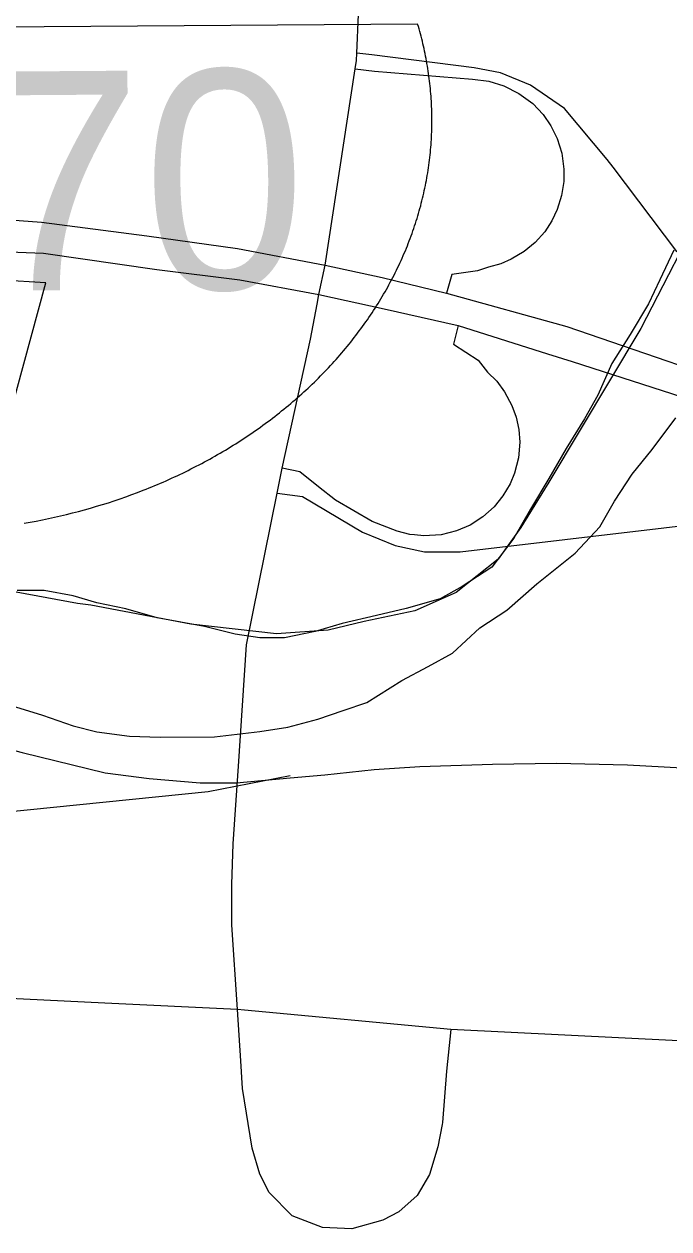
# Model space of a CAD drawing. Extents: x 114843 to 284848, y 317643 to 566895.
# Drawn here: x 192421 to 193893, y 387126 to 389876 of the extents above; entities that cross this region are included whole.
import ezdxf

# ---------------------------------------------------------------- set-up
doc = ezdxf.new("R2010")
doc.units = 0
for name, color, linetype in [('GM_X_City_Street', 7, 'Continuous'), ('GM_X_County_Road', 7, 'Continuous'), ('GM_X_Interchange_Ramps', 7, 'Continuous'), ('GM_X_Interstate_Route', 7, 'Continuous'), ('GM_X_Interstate_Shield', 7, 'Continuous'), ('GM_X_Major_River', 7, 'Continuous'), ('GM_X_Minor_Lake', 7, 'Continuous'), ('GM_X_Rail_Line', 7, 'Continuous'), ('GM_X_Section', 7, 'Continuous'), ('GM_X_US_Route', 7, 'Continuous')]:
    doc.layers.add(name, color=color, linetype=linetype)

msp = doc.modelspace()

# ---------------------------------------------------------------- linework, layer by layer
at = {"layer": 'GM_X_City_Street'}
for points in [[(193090, 389236.9), (193094.1, 389258.3), (193108.4, 389325.4), (193177, 389774), (193179.7, 389792.6), (193180.4, 389809.2), (193195.6, 390163.4), (193244, 390530.2), (193252.7, 390654.4)], [(192998.6, 388805.1), (193010.1, 388862.2), (193074.4, 389156.7), (193090, 389236.9)], [(192915.5, 387509.6), (192908.4, 387626.2), (192895.5, 387819.8), (192894.8, 387911.8), (192898.5, 388004.5), (192910.6, 388181.6), (192928.6, 388458.8), (192998.6, 388805.1)], [(193394.9, 387580.9), (193384.9, 387485.8), (193376.1, 387368.7), (193375.1, 387363.7)], [(193375.1, 387363.7), (193365, 387313), (193346.3, 387249.7), (193317.9, 387201.5), (193276, 387164.8), (193239.7, 387145.3), (193168.9, 387125.6), (193101.8, 387129), (193032.6, 387155.3), (192980.4, 387208.7), (192959, 387250.7), (192941.4, 387310), (192919.3, 387446), (192915.5, 387509.6)]]:
    msp.add_lwpolyline(points, dxfattribs=at)
at = {"layer": 'GM_X_County_Road'}
for points in [[(192605.4, 387641.2), (192233.3, 387659.5), (191813.3, 387690.1), (191556.3, 387705.1), (191317.6, 387740.3), (191237.3, 387757.3), (191179.2, 387769.5), (191139.7, 387781.8), (191100.1, 387797.9), (191039.2, 387835.5), (191009.7, 387856), (190975.3, 387881.5), (190926.6, 387917.3), (190883.6, 387947.6), (190854, 387969.4), (190824.5, 387987.6), (190788.9, 388006.9), (190757, 388021.4), (190723, 388038.3), (190677.8, 388056.7)], [(192924.1, 387624.7), (192908.4, 387626.2), (192605.4, 387641.2)], [(195056, 387480.5), (193915.4, 387555.1), (193394.9, 387580.9), (192924.1, 387624.7)]]:
    msp.add_lwpolyline(points, dxfattribs=at)
at = {"layer": 'GM_X_Interchange_Ramps'}
for points in [[(193765.7, 389549.1), (193752.2, 389567), (193654.4, 389683.2), (193577, 389736.8), (193508.4, 389764.9), (193448.4, 389775.8), (193214.4, 389805.5), (193180.4, 389809.2)], [(193177, 389774), (193220.7, 389768.7), (193444.4, 389749.8), (193481.5, 389745.3), (193515.9, 389735), (193550.6, 389717.7), (193581.9, 389694.3), (193605.6, 389669.3), (193623.2, 389644), (193637.6, 389615), (193648.3, 389581.1), (193653.3, 389545), (193653, 389516.2), (193648, 389484.4), (193638.1, 389452.6), (193625.4, 389426.4), (193609.4, 389402), (193587.6, 389377.5), (193562.3, 389356.5), (193533, 389339), (193509.1, 389328.9), (193480.9, 389321.1), (193455.7, 389312.9), (193397.3, 389304.5), (193384.8, 389261.8)], [(194367.2, 388939.9), (194383.8, 388984.1), (194274.9, 389054.6), (194183.2, 389116.7), (194097.2, 389184.5), (193991, 389280.7), (193910.6, 389357.1), (193765.7, 389549.1)], [(193412, 389188), (193401.2, 389145.1), (193457.2, 389108.4), (193478.7, 389081.3), (193499.7, 389060.4), (193517.8, 389036.5), (193534.5, 389005.5), (193544.2, 388978.4), (193550.2, 388950.3), (193552.3, 388921.6), (193549.4, 388885.4), (193540.4, 388850.4), (193530.4, 388826.4), (193514, 388798.7), (193493.7, 388773.8), (193468, 388750.8), (193439, 388732.3), (193408.3, 388719), (193373.3, 388710.3), (193333.6, 388707.7), (193312.3, 388709.9)], [(193312.3, 388709.9), (193301.7, 388711), (193272.8, 388718.3), (193215.4, 388740.1), (193132, 388789.3), (193092.9, 388819.3), (193050.5, 388853.7), (193010.1, 388862.2)], [(192998.6, 388805.1), (193056.3, 388797.7), (193193.7, 388716), (193268.1, 388685.4), (193335.3, 388671.1), (193416.4, 388670.9), (194120.3, 388754.1), (194240, 388763.5), (194345.5, 388758.6), (194416.8, 388753.4), (194542.5, 388731.5), (194656.7, 388706.6), (194816.8, 388662.1), (194820.3, 388685.8)]]:
    msp.add_lwpolyline(points, dxfattribs=at)
at = {"layer": 'GM_X_Interstate_Route'}
msp.add_line((193412, 389188), (193616, 389123.4), dxfattribs=at)
for points in [[(190699.1, 389300.2), (190897.6, 389339.1), (191100.3, 389372.6), (191244.6, 389395.8), (191358.4, 389416.6), (191550.1, 389430), (191768.2, 389442.7), (192183.8, 389444.3), (192460.5, 389424.1), (192701.1, 389392.5), (192908.4, 389363.4), (193108.4, 389325.4), (193238.3, 389297.7), (193384.8, 389261.8), (193660.2, 389185.3), (194143.2, 389019.8), (194367.2, 388939.9), (194667.6, 388822.9), (194982.7, 388687.6), (196410.1, 388090.6)], [(191773.1, 389371.3), (192189.9, 389363.7), (192465.4, 389352.6), (192724.1, 389315.6), (192913.3, 389291.9), (193094.1, 389258.3), (193243.2, 389226.2), (193412, 389188)], [(193616, 389123.4), (193672.1, 389105.6), (194127.6, 388958.8), (194343.6, 388877), (194584.8, 388780), (194820.3, 388685.8)]]:
    msp.add_lwpolyline(points, dxfattribs=at)
at = {"layer": 'GM_X_Interstate_Shield'}
msp.add_line((193319.3, 389875.9), (191506.2, 389862.8), dxfattribs=at)
msp.add_line((193319.3, 389875.9), (191506.2, 389862.8), dxfattribs=at)
msp.add_lwpolyline([(192420.9, 388736.5), (192434.9, 388738.9), (192448.8, 388741.5), (192462.7, 388744.3), (192476.6, 388747.1), (192490.4, 388750.1), (192504.3, 388753.3), (192518, 388756.6), (192531.8, 388760), (192545.5, 388763.6), (192559.2, 388767.3), (192572.8, 388771.1), (192586.4, 388775.1), (192599.9, 388779.2), (192613.4, 388783.4), (192626.8, 388787.8), (192640.2, 388792.4), (192653.5, 388797), (192666.8, 388801.8), (192680, 388806.8), (192693.1, 388811.8), (192699.6, 388814.4), (192706.2, 388817), (192712.7, 388819.7), (192719.2, 388822.4), (192725.6, 388825.1), (192732.1, 388827.8), (192738.5, 388830.6), (192744.9, 388833.4), (192751.3, 388836.3), (192757.7, 388839.2), (192764, 388842.1), (192770.4, 388845), (192776.7, 388848), (192783, 388851), (192789.2, 388854.1), (192795.5, 388857.2), (192801.7, 388860.3), (192807.9, 388863.4), (192814.1, 388866.6), (192820.2, 388869.8), (192826.4, 388873), (192832.5, 388876.3), (192838.6, 388879.6), (192844.6, 388882.9), (192850.7, 388886.3), (192856.7, 388889.7), (192862.7, 388893.1), (192868.7, 388896.6), (192874.6, 388900.1), (192880.5, 388903.6), (192886.4, 388907.2), (192892.3, 388910.7), (192898.1, 388914.4), (192903.9, 388918), (192909.7, 388921.7), (192915.4, 388925.4), (192921.2, 388929.1), (192926.9, 388932.9), (192932.5, 388936.7), (192938.2, 388940.5), (192943.8, 388944.3), (192949.4, 388948.2), (192954.9, 388952.1), (192960.5, 388956.1), (192966, 388960), (192971.4, 388964), (192976.9, 388968), (192982.3, 388972.1), (192987.6, 388976.2), (192993, 388980.3), (192998.3, 388984.4), (193003.6, 388988.6), (193008.8, 388992.7), (193014, 388997), (193019.2, 389001.2), (193024.4, 389005.5), (193029.5, 389009.8), (193034.6, 389014.1), (193039.6, 389018.4), (193044.6, 389022.8), (193049.6, 389027.2), (193054.6, 389031.6), (193059.5, 389036.1), (193064.4, 389040.6), (193069.2, 389045.1), (193074, 389049.6), (193078.8, 389054.1), (193083.5, 389058.7), (193088.2, 389063.3), (193092.9, 389067.9), (193097.6, 389072.6), (193102.1, 389077.3), (193106.7, 389081.9), (193111.2, 389086.7), (193115.7, 389091.4), (193120.2, 389096.2), (193124.6, 389101), (193128.9, 389105.8), (193133.3, 389110.6), (193137.6, 389115.4), (193141.8, 389120.3), (193146.1, 389125.2), (193150.2, 389130.1), (193154.4, 389135.1), (193158.5, 389140), (193162.6, 389145), (193166.6, 389150), (193170.6, 389155), (193174.5, 389160.1), (193178.4, 389165.1), (193182.3, 389170.2), (193186.1, 389175.3), (193189.9, 389180.4), (193193.6, 389185.6), (193197.4, 389190.7), (193201, 389195.9), (193204.6, 389201.1), (193208.2, 389206.3), (193211.8, 389211.5), (193215.3, 389216.8), (193218.7, 389222), (193222.1, 389227.3), (193225.5, 389232.6), (193228.8, 389237.9), (193232.1, 389243.3), (193235.4, 389248.6), (193238.6, 389254), (193241.7, 389259.3), (193244.8, 389264.7), (193247.9, 389270.1), (193251, 389275.6), (193253.9, 389281), (193256.9, 389286.4), (193259.8, 389291.9), (193262.6, 389297.4), (193265.5, 389302.9), (193268.2, 389308.4), (193271, 389313.9), (193273.6, 389319.4), (193276.3, 389325), (193278.9, 389330.5), (193281.4, 389336.1), (193283.9, 389341.7), (193286.4, 389347.3), (193288.8, 389352.9), (193291.2, 389358.5), (193293.5, 389364.1), (193295.8, 389369.7), (193298, 389375.4), (193300.2, 389381), (193302.4, 389386.7), (193304.5, 389392.4), (193306.5, 389398), (193308.5, 389403.7), (193310.5, 389409.4), (193312.4, 389415.1), (193314.3, 389420.9), (193316.1, 389426.6), (193317.9, 389432.3), (193319.7, 389438), (193321.3, 389443.8), (193323, 389449.5), (193324.6, 389455.3), (193326.2, 389461.1), (193327.7, 389466.8), (193329.1, 389472.6), (193330.6, 389478.4), (193331.9, 389484.2), (193333.3, 389490), (193334.5, 389495.8), (193335.8, 389501.6), (193337, 389507.4), (193338.1, 389513.2), (193339.2, 389519), (193340.3, 389524.8), (193341.3, 389530.6), (193342.2, 389536.5), (193343.2, 389542.3), (193344, 389548.1), (193344.8, 389553.9), (193345.6, 389559.8), (193346.4, 389565.6), (193347, 389571.4), (193347.7, 389577.3), (193348.3, 389583.1), (193348.8, 389588.9), (193349.3, 389594.8), (193349.8, 389600.6), (193350.2, 389606.4), (193350.6, 389612.3), (193350.9, 389618.1), (193351.2, 389623.9), (193351.4, 389629.8), (193351.6, 389635.6), (193351.7, 389641.4), (193351.8, 389647.3), (193351.9, 389653.1), (193351.9, 389658.9), (193351.8, 389664.7), (193351.7, 389670.5), (193351.6, 389676.4), (193351.4, 389682.2), (193351.2, 389688), (193350.9, 389693.8), (193350.6, 389699.6), (193350.3, 389705.4), (193349.9, 389711.2), (193349.4, 389716.9), (193348.9, 389722.7), (193348.4, 389728.5), (193347.8, 389734.3), (193347.2, 389740), (193346.5, 389745.8), (193345.8, 389751.5), (193345.1, 389757.3), (193344.3, 389763), (193343.4, 389768.7), (193342.5, 389774.4), (193341.6, 389780.2), (193340.6, 389785.9), (193339.6, 389791.6), (193338.6, 389797.2), (193337.5, 389802.9), (193336.3, 389808.6), (193335.1, 389814.3), (193333.9, 389819.9), (193332.6, 389825.6), (193331.3, 389831.2), (193330, 389836.8), (193328.6, 389842.4), (193327.1, 389848), (193325.6, 389853.6), (193324.1, 389859.2), (193322.5, 389864.8), (193320.9, 389870.3), (193319.3, 389875.9)], dxfattribs=at)
at = {"layer": 'GM_X_Major_River'}
for points in [[(193904.1, 389359.9), (193872.1, 389291.8), (193846.2, 389237.6), (193804.3, 389167.4), (193762.4, 389101.3), (193730.4, 389029.1), (193700.5, 388974.9), (193658.6, 388906.8), (193618.7, 388838.6), (193576.7, 388768.4), (193538.8, 388702.2), (193488.9, 388636), (193420.9, 388591.9), (193371, 388563.8), (193293, 388541.6), (193225, 388525.5), (193147, 388507.4), (193085, 388489.3), (193015, 388475.2), (192959, 388475.1), (192903, 388483), (192832.9, 388501), (192724.9, 388520.9), (192652.9, 388540.8), (192586.8, 388554.8), (192532.8, 388570.8), (192466.8, 388582.7), (192404.8, 388582.6)], [(192391.1, 388320.1), (192463.1, 388298.2), (192533.2, 388274.2), (192587.2, 388260.2), (192661.2, 388250.3), (192731.3, 388248.4), (192855.3, 388248.6), (192959.3, 388260.7), (193023.3, 388270.8), (193091.3, 388288.9), (193149.2, 388309), (193203.2, 388327.1), (193283.2, 388377.3), (193343.2, 388409.4), (193399.1, 388439.6), (193461.1, 388497.8), (193523, 388537.9), (193591, 388598.1), (193678.9, 388668.3), (193734.8, 388728.5), (193768.8, 388786.7), (193808.7, 388848.8), (193854.6, 388905), (193908.5, 388977.2)]]:
    msp.add_lwpolyline(points, dxfattribs=at)
at = {"layer": 'GM_X_Minor_Lake'}
msp.add_lwpolyline([(190806.4, 389123.7), (191317.5, 388974.9), (191832.5, 388868.2), (192333.5, 388783.6), (192470.9, 389285.2), (191964, 389315.7), (191451.3, 389246), (191026.8, 389142.4)], dxfattribs=at)
at = {"layer": 'GM_X_Rail_Line'}
for points in [[(190555.9, 388758.1), (190880.1, 388641.4), (191467.7, 388473.9), (191586, 388440.2), (191887, 388357), (192155.3, 388281.9), (192416.8, 388213), (192606.2, 388166.4), (192706.1, 388153.6), (192823.2, 388143.9), (192905.8, 388143.6), (193028.5, 388155), (193107.4, 388161.9), (193220.2, 388174.5), (193324, 388181.2), (193490.5, 388186.6), (193636.1, 388188.8), (193798.3, 388185.1), (193979.3, 388175.2)], [(193028.6, 388159.7), (192841.3, 388123.7), (190309.2, 387867.1), (189449.8, 387764.6), (189438.7, 387764.1)]]:
    msp.add_lwpolyline(points, dxfattribs=at)
at = {"layer": 'GM_X_Section'}
msp.add_lwpolyline([(193980.3, 389475), (193828.6, 389180.8), (193618.9, 388830.6), (193555, 388726.5), (193503.1, 388654.4), (193407.2, 388578.3), (193313.2, 388536.2), (193197.2, 388512.1), (193115.2, 388492), (192997.2, 388483.9), (192801.2, 388505.7), (192573.1, 388549.5), (192543.1, 388553.5), (192403.1, 388579.3)], dxfattribs=at)
at = {"layer": 'GM_X_US_Route'}
msp.add_line((193412, 389188), (193616, 389123.4), dxfattribs=at)
for points in [[(191773.1, 389371.3), (192189.9, 389363.7), (192465.4, 389352.6), (192724.1, 389315.6), (192913.3, 389291.9), (193094.1, 389258.3), (193243.2, 389226.2), (193412, 389188)], [(193616, 389123.4), (193672.1, 389105.6), (194127.6, 388958.8), (194343.6, 388877), (194584.8, 388780), (194820.3, 388685.8)]]:
    msp.add_lwpolyline(points, dxfattribs=at)

# ---------------------------------------------------------------- texts
at = {"layer": 'GM_X_Interstate_Shield'}
msp.add_text('670', height=500.03, rotation=0.4132, dxfattribs=at).set_placement((191950.2, 389264.4))

doc.saveas('drawing.dxf')
